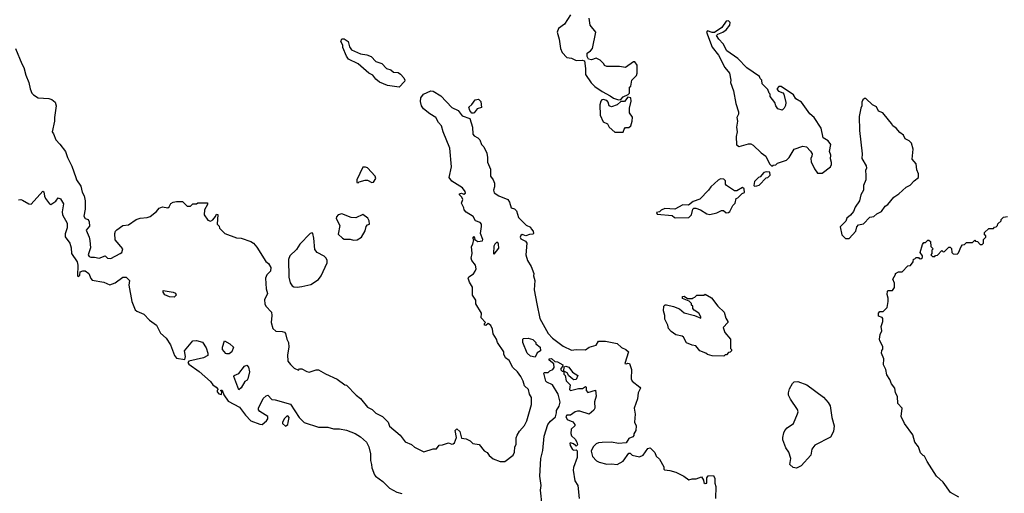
# Model space of a CAD drawing. Extents: x 1861455 to 2058065, y 200073 to 437907.
# Tile 530 of 574: x 1995226 to 2003628, y 387058 to 391101. Entities that reach past the tile are written whole.
import ezdxf

# ---------------------------------------------------------------- set-up
doc = ezdxf.new("R2010")
doc.units = 0

msp = doc.modelspace()

# ---------------------------------------------------------------- linework, layer by layer
at = {"layer": '0CON05XD'}
for points in [[(1999925, 391142.5), (1999876.1, 391063.9), (1999825, 391026.2), (1999812, 390995), (1999829.2, 390935), (1999840.8, 390855), (1999855, 390822), (1999895, 390778.8), (1999935, 390773.3), (1999975, 390753.3), (2000026.7, 390756.7), (2000045, 390750), (2000053.6, 390683.6), (2000055, 390632.5), (2000103.2, 390563.2), (2000135, 390530), (2000195, 390487.5), (2000265, 390452.5), (2000291.7, 390431.7), (2000335, 390418)], [(2000335, 390418), (2000355, 390420), (2000375, 390443.3), (2000418.3, 390461.7), (2000430, 390475), (2000430, 390525), (2000440, 390535), (2000450, 390585), (2000490, 390625), (2000496.4, 390643.6), (2000493.9, 390713.9), (2000475, 390742.5), (2000465, 390742.5), (2000396.4, 390693.6), (2000345, 390702.5), (2000235, 390702.5), (2000215, 390710), (2000210, 390725), (2000180, 390755), (2000145, 390772.5), (2000105, 390757.5), (2000080, 390765), (2000068.3, 390788.3), (2000067.5, 390815), (2000097.5, 390835), (2000112.5, 390855), (2000142.5, 390995), (2000093.3, 391055), (2000086, 391115)], [(2002075, 389790), (2002143.9, 389846.1), (2002153.8, 389865), (2002153.6, 389883.6), (2002143.9, 389913.9), (2002146.2, 389945), (2002137.5, 389975), (2002146.7, 390035), (2002126, 390066), (2002083, 390093), (2002066.2, 390175), (2002006.7, 390265), (2001967, 390297), (2001897.7, 390397.7), (2001850, 390425), (2001829.3, 390459.3), (2001725, 390530), (2001705, 390530), (2001690, 390515), (2001690, 390505), (2001701.7, 390491.7), (2001738.3, 390478.3), (2001747, 390467), (2001762.5, 390395), (2001761.7, 390368.3), (2001750, 390345), (2001731.7, 390328.3), (2001695, 390340), (2001677.5, 390365), (2001670, 390395), (2001630, 390445), (2001630, 390465), (2001620, 390475), (2001610, 390505), (2001563, 390553), (2001560, 390585), (2001545, 390600), (2001540, 390615), (2001429.5, 390689.5), (2001355, 390768.8), (2001260, 390835), (2001228, 390895), (2001191.2, 390935), (2001173.3, 390965), (2001182, 390978), (2001225, 390994.4), (2001255, 391016), (2001285.6, 391054.4), (2001288, 391078), (2001275, 391092.9), (2001255, 391088), (2001216.5, 391033.5), (2001155, 390992.5), (2001135, 390991.2), (2001095, 391007.5), (2001087.5, 390995), (2001135, 390866.7), (2001188.8, 390798.8), (2001243.9, 390693.9), (2001283.3, 390645), (2001293.3, 390585), (2001291.2, 390565), (2001315.8, 390495), (2001337.3, 390387.3), (2001360.8, 390315), (2001360.8, 390295), (2001346.2, 390265), (2001350, 390235), (2001341.4, 390185), (2001348, 390145), (2001340, 390105), (2001343, 390033), (2001365, 390017.5), (2001445, 390041.2), (2001465, 390041.2), (2001485, 390031.2), (2001552.5, 389965), (2001592.5, 389935), (2001625, 389870), (2001645, 389850), (2001655, 389860), (2001678.3, 389861.7), (2001693, 389877), (2001768.3, 389901.7), (2001792.5, 389925), (2001833.6, 389996.4), (2001908.3, 390021.7), (2001940, 390015), (2001975, 389980), (2001987.5, 389955), (2001986.7, 389935), (2001977.5, 389915), (2001978.3, 389888.3), (2002009.3, 389829.3), (2002035, 389790), (2002075, 389790)], [(1998465, 390526.7), (1998365, 390540), (1998297.6, 390567.6), (1998264, 390595), (1998238.9, 390628.9), (1998205, 390646), (1998113.3, 390725), (1998032.5, 390765), (1998015, 390790), (1997983.3, 390865), (1997982.5, 390885), (1997967.5, 390915), (1997975, 390937.5), (1997995, 390937.5), (1998030, 390915), (1998040.5, 390870.5), (1998057.5, 390845), (1998135, 390809.2), (1998189.2, 390800.8), (1998226.3, 390786.3), (1998264.5, 390744.5), (1998315, 390728), (1998355, 390684), (1998394.3, 390674.3), (1998415, 390654.3), (1998455, 390650), (1998475.6, 390635.6), (1998503.3, 390605), (1998512.5, 390585), (1998510, 390575), (1998465, 390526.7)], [(1995190, 390855), (1995243.6, 390723.6), (1995262.5, 390692.5), (1995278.1, 390628.1), (1995304.4, 390565), (1995315, 390512.5), (1995331.2, 390475), (1995345, 390458.8), (1995385, 390434), (1995475, 390430), (1995500.7, 390420.7), (1995528.3, 390398.3), (1995536.1, 390366.1), (1995522, 390265), (1995523.8, 390235), (1995502.5, 390145), (1995515.9, 390125.9), (1995534.3, 390075), (1995569.6, 390039.6), (1995616.9, 389975), (1995634.5, 389925), (1995671.5, 389851.5), (1995704.2, 389755), (1995711.2, 389735), (1995748.8, 389678.8), (1995758.8, 389628.8), (1995775, 389597.5), (1995785.7, 389555), (1995786, 389485), (1995772.9, 389422.9), (1995785, 389405.6), (1995810, 389395), (1995820, 389375), (1995820.5, 389339.5), (1995794.6, 389305), (1995819.6, 389245), (1995825.4, 389215), (1995830, 389155), (1995810.9, 389095), (1995819.4, 389079.4), (1995833.1, 389073.1), (1995865, 389073.6), (1995905, 389064.7), (1995955, 389085.8), (1995976.7, 389065), (1996005, 389061.8), (1996083.3, 389105), (1996096.7, 389115), (1996106.7, 389145), (1996041.2, 389221.2), (1996039.4, 389275), (1996044.2, 389295), (1996055, 389308.8), (1996107, 389343), (1996155, 389350), (1996220, 389395), (1996255, 389407.5), (1996315, 389413.3), (1996338.3, 389421.7), (1996392.5, 389465), (1996416.4, 389493.6), (1996445, 389503.3), (1996490, 389495), (1996502.5, 389505), (1996517, 389533), (1996537, 389543), (1996565, 389550), (1996615, 389550), (1996655, 389510), (1996685, 389510), (1996705, 389530), (1996735, 389530), (1996745, 389537.5), (1996828.3, 389538.3), (1996830, 389525), (1996803, 389477), (1996800, 389435), (1996830.7, 389390.7), (1996855, 389382.5), (1996875, 389392.5), (1996898.3, 389421.7), (1996905, 389440), (1996918.3, 389438.3), (1996910, 389355), (1996928.3, 389338.3), (1996931.7, 389321.7), (1996977, 389277), (1997075, 389240), (1997115, 389236.7), (1997197.3, 389207.3), (1997220, 389195), (1997250.5, 389160.5), (1997327, 389037), (1997350.5, 389020.5), (1997370, 388985), (1997366.2, 388955), (1997335, 388922.5), (1997324.2, 388895.8), (1997328.9, 388805), (1997340.8, 388765), (1997315, 388710), (1997316.7, 388675), (1997326.7, 388655), (1997373.9, 388603.9), (1997378.8, 388575), (1997371.2, 388515), (1997386.4, 388466.4), (1997412.3, 388442.3), (1997465, 388438.8), (1997485, 388433.8), (1997495, 388422.5), (1997504.6, 388374.6), (1997518.6, 388345), (1997522.5, 388305), (1997511.7, 388241.7), (1997513.3, 388185), (1997538, 388158), (1997567, 388127), (1997605, 388110), (1997615, 388120), (1997635, 388120), (1997675, 388097.5), (1997695, 388093.3), (1997755, 388112.5), (1997775, 388112.5), (1997835, 388077.5), (1997935, 388032.5), (1998000, 387985), (1998015, 387980), (1998097, 387897), (1998135, 387867.5), (1998195, 387792.5), (1998233.6, 387773.6), (1998265, 387742.5), (1998323, 387713), (1998370, 387665), (1998380.7, 387630.7), (1998472.5, 387555), (1998515, 387497.5), (1998570, 387475), (1998595, 387452.5), (1998673.6, 387413.6), (1998755, 387437.5), (1998781.7, 387438.3), (1998805, 387470), (1998835, 387472.5), (1998885, 387490), (1998915, 387477.5), (1998925, 387480), (1998935, 387490), (1998952.5, 387535), (1998943.3, 387595), (1998955, 387607.5), (1998982.5, 387585), (1998995, 387530), (1999035, 387522.5), (1999070, 387505), (1999093, 387483), (1999146.1, 387476.1), (1999190.7, 387420.7), (1999215, 387407.5), (1999232.3, 387382.3), (1999265, 387352.5), (1999325, 387330), (1999365, 387330), (1999437.5, 387385), (1999449.3, 387410.7), (1999452.5, 387455), (1999462.5, 387475), (1999463, 387533), (1999470, 387555), (1999490.7, 387589.3), (1999535, 387637.5), (1999553.6, 387676.4), (1999592.5, 387815), (1999592.5, 387875), (1999577.5, 387905), (1999567.5, 387945), (1999532.5, 387975), (1999522.5, 388015), (1999502.5, 388055), (1999473.3, 388095), (1999435, 388132.5), (1999401.7, 388191.7), (1999372.5, 388215), (1999357.5, 388245), (1999356.1, 388266.1), (1999303.3, 388345), (1999293.6, 388373.6), (1999265, 388420), (1999259.3, 388459.3), (1999245, 388490), (1999225, 388507.5), (1999205, 388490), (1999193, 388493), (1999193, 388507), (1999200, 388515), (1999162.5, 388555), (1999166.7, 388595), (1999117.5, 388675), (1999117, 388707), (1999090.7, 388750.7), (1999089.3, 388819.3), (1999065, 388860), (1999053.6, 388893.6), (1999057.5, 388905), (1999097.3, 388932.7), (1999114, 388955), (1999120, 388975), (1999114.4, 389005), (1999084.2, 389045), (1999080, 389065), (1999087.5, 389105), (1999082.5, 389165), (1999092.5, 389185), (1999100, 389225), (1999093.6, 389236.4), (1999105, 389250), (1999110, 389225), (1999135, 389206.7), (1999176, 389214), (1999178.8, 389225), (1999159.4, 389275), (1999166.9, 389336.9), (1999165.5, 389355), (1999155, 389371.4), (1999115, 389383.3), (1999095, 389422.5), (1999035, 389457.5), (1999018.3, 389478.3), (1999016.4, 389496.4), (1998997.5, 389535), (1999006.4, 389566.4), (1999000, 389585), (1998980, 389605), (1998980, 389615), (1998995, 389620), (1999017, 389613), (1999029.3, 389620.7), (1999026.2, 389635), (1999005, 389665.6), (1998913, 389723), (1998891.2, 389755), (1998910, 389845), (1998896.9, 390005), (1998839.2, 390145), (1998825.8, 390195.8), (1998800, 390225), (1998776.7, 390265), (1998725, 390296.7), (1998670.5, 390340.5), (1998654.3, 390365), (1998646.1, 390403.9), (1998650, 390435), (1998672.5, 390465), (1998735, 390492.9), (1998755, 390490), (1998820.2, 390450.2), (1998915, 390352.5), (1998966.4, 390326.4), (1999001.7, 390281.7), (1999067.7, 390257.7), (1999090.8, 390185), (1999093.7, 390123.7), (1999105, 390108.8), (1999135, 390093.3), (1999153.3, 390075), (1999166.7, 390035), (1999185.8, 390015.8), (1999212.3, 389962.3), (1999219.2, 389925), (1999218, 389885), (1999244.3, 389824.3), (1999242.9, 389765), (1999266, 389735), (1999277.5, 389705), (1999278.8, 389675), (1999268.8, 389645), (1999273.9, 389623.9), (1999315, 389596.7), (1999391.2, 389565), (1999406, 389545), (1999420, 389495), (1999447, 389487), (1999465, 389470), (1999483.6, 389413.6), (1999547.7, 389347.7), (1999585, 389330), (1999590, 389315), (1999607, 389297), (1999610, 389275), (1999605, 389270), (1999575, 389267.5), (1999545, 389256.7), (1999515, 389267.5), (1999501.7, 389258.3), (1999497.5, 389245), (1999502, 389232), (1999542, 389212), (1999553.3, 389195), (1999543.8, 389095), (1999558, 389045), (1999590, 388995), (1999612, 388935), (1999611.2, 388915), (1999622, 388875), (1999615.8, 388795), (1999637.5, 388675), (1999665, 388550), (1999735, 388423.8), (1999772.2, 388382.2), (1999865, 388314.2), (1999935, 388281.2), (1999975, 388286.2), (2000055, 388283.8), (2000085, 388306.2), (2000145, 388322.5), (2000164.1, 388355.9), (2000225, 388358), (2000325, 388336.2), (2000362.7, 388302.7), (2000397, 388287), (2000420, 388265), (2000390, 388165), (2000405, 388162.5), (2000415, 388170), (2000430, 388165), (2000447.5, 388115), (2000442.5, 388035), (2000452.5, 388015), (2000517.5, 387965), (2000522.5, 387955), (2000502.5, 387915), (2000497.5, 387865), (2000470, 387785), (2000477.5, 387735), (2000472.5, 387665), (2000487.5, 387635), (2000482.5, 387595), (2000467.5, 387565), (2000467.5, 387552.5), (2000458.3, 387541.7), (2000425, 387527.5), (2000401.7, 387488.3), (2000335, 387482.5), (2000276.2, 387496.2), (2000195, 387492)], [(1999095, 390302.5), (1999085, 390302.5), (1999066.7, 390325), (1999057.5, 390355), (1999083.9, 390376.1), (1999113.6, 390416.4), (1999141.7, 390421.7), (1999161.7, 390401.7), (1999167, 390353), (1999129.5, 390340.5), (1999105, 390307.5), (1999095, 390302.5)], [(2000375, 390140), (2000383, 390167), (2000395, 390180), (2000425, 390180), (2000440, 390195), (2000453.3, 390235), (2000455, 390270), (2000430, 390305), (2000430, 390345), (2000442.5, 390405), (2000440, 390435), (2000415, 390440), (2000388.3, 390401.7), (2000355, 390402.5), (2000325, 390374), (2000275, 390356.7), (2000256.4, 390366.4), (2000248, 390398), (2000235, 390412.5), (2000205, 390420), (2000193.9, 390416.1), (2000184.2, 390405.8), (2000177.5, 390375), (2000180, 390285), (2000205, 390230), (2000243, 390213), (2000257.5, 390185), (2000305, 390140), (2000375, 390140)], [(2002305, 389232.5), (2002360, 389295), (2002368.3, 389331.7), (2002385, 389350), (2002425, 389360), (2002480, 389415), (2002515, 389420), (2002540, 389445), (2002580, 389465), (2002610.7, 389509.3), (2002632.5, 389525), (2002685, 389587.5), (2002726.4, 389613.6), (2002789.3, 389670.7), (2002825, 389687.5), (2002857.5, 389725), (2002896.7, 389755), (2002896.7, 389785), (2002880.7, 389820.7), (2002875, 389870), (2002840.7, 389910.7), (2002850, 389995), (2002836.1, 390046.1), (2002816.2, 390066.2), (2002782.5, 390085), (2002766.4, 390116.4), (2002737, 390137), (2002706.4, 390176.4), (2002677.5, 390195), (2002666.4, 390216.4), (2002603, 390293), (2002590, 390305), (2002555, 390320), (2002536.4, 390356.4), (2002503.6, 390373.6), (2002445, 390430), (2002435, 390430), (2002421.7, 390418.3), (2002413, 390397), (2002412.5, 390365), (2002402.5, 390345), (2002390, 390275), (2002391.2, 390155), (2002416.2, 389955), (2002411.2, 389915), (2002450, 389855), (2002452.5, 389835), (2002443.3, 389815), (2002447, 389773), (2002446.4, 389733.6), (2002427.5, 389685), (2002427.5, 389645), (2002403, 389607), (2002392.5, 389555), (2002355, 389500), (2002340, 389465), (2002316.4, 389433.6), (2002283.6, 389406.4), (2002275, 389380), (2002228.3, 389331.7), (2002242.5, 389265), (2002273.9, 389233.9), (2002305, 389232.5)], [(1998115, 389710), (1998123, 389717), (1998175, 389730), (1998195, 389730), (1998231.7, 389711.7), (1998245, 389713.8), (1998264.2, 389745), (1998258.8, 389765), (1998195, 389836.2), (1998176.4, 389843.6), (1998155, 389842.5), (1998102.5, 389735), (1998101.7, 389711.7), (1998115, 389710)], [(2001495, 389680), (2001515, 389682.5), (2001535, 389690), (2001595, 389750), (2001610, 389755), (2001630, 389775), (2001628.3, 389798.3), (2001595, 389802.5), (2001575, 389797.5), (2001545, 389760), (2001530, 389755), (2001495, 389720), (2001490, 389685), (2001495, 389680)], [(2000825, 389410), (2000935, 389412.5), (2000960, 389435), (2000970, 389485), (2000978.3, 389491.7), (2000995, 389492.5), (2001035, 389477.5), (2001090, 389445), (2001115, 389437.5), (2001175, 389452.5), (2001215, 389472.5), (2001231.7, 389471.7), (2001253.6, 389453.6), (2001275, 389456.7), (2001286.2, 389465), (2001310, 389515), (2001330, 389535), (2001340, 389575), (2001355, 389580), (2001391.7, 389618.3), (2001410, 389625), (2001408.3, 389658.3), (2001395, 389670), (2001345, 389640), (2001325, 389640), (2001257, 389687), (2001248.3, 389698.3), (2001247.5, 389725), (2001235, 389740), (2001205, 389742.5), (2001185, 389732.5), (2001123.3, 389675), (2001102.5, 389645), (2001030.7, 389569.3), (2000971.7, 389548.3), (2000931.7, 389518.3), (2000885, 389520), (2000815, 389482.5), (2000731.7, 389488.3), (2000700, 389475), (2000685, 389460), (2000660, 389455), (2000665, 389440), (2000795, 389430), (2000813, 389413), (2000825, 389410)], [(1995215, 389564.3), (1995235, 389567.5), (1995251.4, 389561.4), (1995305, 389528.8), (1995325, 389526.2), (1995425, 389636.2), (1995431.7, 389631.7), (1995437.5, 389595), (1995447.5, 389575), (1995480.7, 389530.7), (1995493, 389523), (1995535, 389552.5), (1995555, 389580), (1995575, 389572.5), (1995598.8, 389528.8), (1995588.1, 389461.9), (1995590.4, 389435), (1995630, 389365), (1995630.8, 389325), (1995615.6, 389274.4), (1995615, 389247.5), (1995654.2, 389195), (1995665.7, 389155), (1995668, 389105), (1995716.2, 389035), (1995723.3, 389005), (1995720, 388915), (1995725, 388910), (1995738.3, 388921.7), (1995741.7, 388948.3), (1995765, 388957.5), (1995785, 388957.5), (1995817.5, 388935), (1995833, 388893), (1995845, 388877.5), (1995945, 388860), (1995995, 388836.7), (1996040, 388855), (1996105, 388903.3), (1996133.6, 388903.6), (1996162.5, 388875), (1996156.7, 388835), (1996183.8, 388695), (1996212.5, 388625), (1996225, 388613.3), (1996285, 388587.5), (1996335, 388537.5), (1996393, 388493), (1996427.5, 388425), (1996475, 388382.5), (1996513.8, 388325), (1996546.7, 388235), (1996565, 388212.5), (1996635, 388200), (1996640, 388225), (1996633.3, 388275), (1996705, 388360), (1996735, 388363.8), (1996787.3, 388347.3), (1996818.8, 388298.8), (1996832, 388255), (1996831.2, 388235), (1996795, 388214.2), (1996670, 388185), (1996660, 388175), (1996670.5, 388160.5), (1996757.3, 388097.3), (1996853.9, 388013.9), (1996872.9, 387982.9), (1996902.5, 387965), (1996920, 387945), (1996910, 387935), (1996910, 387925), (1996925, 387907.5), (1996948.3, 387901.7), (1996950, 387925), (1996940, 387935), (1996945, 387940), (1996955, 387937.5), (1996967.5, 387897.5), (1997004.1, 387844.1), (1997102.5, 387795), (1997153.3, 387725), (1997197.7, 387677.7), (1997275, 387647.5), (1997295, 387646.7), (1997333.6, 387676.4), (1997342.5, 387695), (1997343, 387713), (1997275, 387757.5), (1997265, 387770), (1997263.3, 387785), (1997305, 387867.5), (1997329.5, 387890.5), (1997345, 387896), (1997378.3, 387858.3), (1997406.1, 387856.1), (1997538.3, 387818.3), (1997611.2, 387705), (1997655, 387663.3), (1997775, 387624), (1997855, 387622.5), (1997905, 387610), (1997955, 387610), (1998015, 387596.9), (1998089.5, 387569.5), (1998135, 387540.8), (1998185.5, 387495.5), (1998206.2, 387455), (1998220, 387395), (1998218.3, 387338.3), (1998228.8, 387305), (1998230, 387275), (1998253.3, 387215), (1998262.5, 387205), (1998325, 387158.8), (1998382.7, 387102.7), (1998445, 387066.7), (1998486.4, 387056.4)], [(1998075, 389220), (1998105, 389223.3), (1998143.3, 389245), (1998175, 389300), (1998183, 389337), (1998195, 389350), (1998210, 389355), (1998207.5, 389385), (1998196.4, 389406.4), (1998155, 389437.5), (1998095, 389410), (1998055, 389413.8), (1997976.4, 389443.6), (1997944.4, 389435.6), (1997930.5, 389419.5), (1997927.8, 389405), (1997959.2, 389345), (1997945, 389270), (1997980, 389235), (1997995, 389227.5), (1998045, 389227.5), (1998075, 389220)], [(2003240, 387025), (2003168.8, 387065), (2003105, 387152.5), (2003050, 387205), (2002969.3, 387329.3), (2002947.5, 387375), (2002935, 387380), (2002912.5, 387405), (2002895.7, 387455.7), (2002864.1, 387494.1), (2002846.1, 387556.1), (2002776.7, 387655), (2002746.7, 387715), (2002756.7, 387785), (2002720, 387825), (2002717.5, 387885), (2002700, 387915), (2002693.3, 387955), (2002663.9, 387993.9), (2002650.7, 388030.7), (2002625, 388070), (2002616.7, 388115), (2002596.7, 388155), (2002600, 388205), (2002580, 388255), (2002583, 388277), (2002591.7, 388288.3), (2002591.7, 388311.7), (2002565, 388360), (2002562.5, 388375), (2002567.5, 388415), (2002582.5, 388445), (2002578.3, 388481.7), (2002592.5, 388525), (2002591.7, 388551.7), (2002585, 388560), (2002555, 388570), (2002553, 388597), (2002565, 388610), (2002595, 388610), (2002627, 388643), (2002637.5, 388695), (2002636.7, 388725), (2002627.5, 388755), (2002630, 388785), (2002635, 388790), (2002675, 388790), (2002690, 388815), (2002691.7, 388851.7), (2002677.5, 388885), (2002700, 388925), (2002700, 388935), (2002725, 388950), (2002755, 388950), (2002805, 389000), (2002828.3, 389001.7), (2002850, 389035), (2002851.7, 389058.3), (2002865, 389060), (2002875, 389070), (2002895, 389070), (2002901.7, 389061.7), (2002915, 389060), (2002928.3, 389071.7), (2002930, 389085), (2002910, 389115), (2002928.3, 389181.7), (2002941.7, 389198.3), (2002955, 389200), (2002975, 389220), (2002985, 389220), (2002998.3, 389208.3), (2003000, 389165), (2003020, 389145), (2003010, 389135), (2003010, 389105), (2003000, 389095), (2003015, 389080), (2003035, 389080), (2003041.7, 389088.3), (2003058.3, 389091.7), (2003095, 389130), (2003105, 389120), (2003118.3, 389121.7), (2003155, 389160), (2003165, 389160), (2003178.3, 389148.3), (2003180, 389115), (2003191.7, 389101.7), (2003225, 389100), (2003238.3, 389111.7), (2003260, 389165), (2003271.7, 389178.3), (2003288.3, 389181.7), (2003305, 389200), (2003355, 389200), (2003375, 389220), (2003381.7, 389211.7), (2003398.3, 389208.3), (2003421.7, 389181.7), (2003438.3, 389181.7), (2003450, 389195), (2003450, 389225), (2003470, 389245), (2003470, 389255), (2003460, 389265), (2003460, 389285), (2003495, 389320), (2003535, 389320), (2003545, 389330), (2003558.3, 389331.7), (2003570, 389345), (2003571.7, 389358.3), (2003600, 389385), (2003600, 389395), (2003620, 389415), (2003655, 389420)], [(1997595, 388818), (1997635, 388824.2), (1997709.1, 388840.9), (1997775, 388883.8), (1997800, 388915), (1997848.8, 389025), (1997849.3, 389049.3), (1997839.3, 389069.3), (1997823.6, 389083.6), (1997765, 389113.3), (1997745, 389140), (1997737.5, 389235), (1997728, 389275), (1997721.2, 389281.2), (1997705, 389275.6), (1997615.6, 389185), (1997589.4, 389140.6), (1997531.9, 389085), (1997520.8, 389055), (1997523.1, 388903.1), (1997534, 388855), (1997550.3, 388830.3), (1997565, 388821.2), (1997595, 388818)], [(1999275, 389100), (1999315, 389150), (1999312.5, 389185), (1999305, 389200), (1999295, 389200), (1999280, 389185), (1999273, 389167), (1999270, 389105), (1999275, 389100)], [(1996545, 388733.3), (1996505, 388736.7), (1996465, 388752.5), (1996450, 388775), (1996451.7, 388788.3), (1996536.4, 388776.4), (1996557, 388767), (1996561.7, 388748.3), (1996545, 388733.3)], [(2001235, 388230), (2001135, 388232.5), (2001095, 388242.5), (2001080, 388255), (2001030, 388275), (2000997, 388317), (2000965, 388322.5), (2000915, 388343.3), (2000890.7, 388390.7), (2000878.8, 388398.8), (2000825, 388410), (2000785, 388440), (2000763.3, 388465), (2000757.5, 388495), (2000732.5, 388545), (2000732.5, 388575), (2000720, 388615), (2000723.6, 388656.4), (2000734, 388666), (2000745, 388666.2), (2000805, 388652), (2000855, 388633.3), (2000895, 388598.8), (2000985, 388577.5), (2001037.5, 388552.5), (2001037.5, 388565), (2001020, 388595), (2000980.7, 388620.7), (2000970, 388635), (2000970, 388655), (2000960, 388665), (2000958.3, 388678.3), (2000938.3, 388698.3), (2000881.7, 388721.7), (2000881.7, 388738.3), (2000895, 388740), (2000925, 388720), (2000965, 388720), (2000971.7, 388728.3), (2000988.3, 388731.7), (2001005, 388750), (2001065, 388750), (2001075, 388757.5), (2001128.3, 388728.3), (2001183.3, 388655), (2001237.5, 388605), (2001253, 388553), (2001270, 388525), (2001270, 388515), (2001230, 388475), (2001241.7, 388431.7), (2001290, 388375), (2001290, 388295), (2001300, 388285), (2001300, 388275), (2001288.3, 388261.7), (2001275, 388260), (2001258.3, 388241.7), (2001245, 388240), (2001235, 388230)], [(1996995, 388247.5), (1996985, 388252.5), (1996956.7, 388285), (1996956.7, 388305), (1996975, 388360), (1997020, 388335), (1997050, 388305), (1997036.7, 388265), (1997015, 388250), (1996995, 388247.5)], [(1999625, 388220), (1999585, 388228), (1999556.7, 388255), (1999520, 388345), (1999520, 388375), (1999525, 388380), (1999565, 388382.5), (1999605, 388370), (1999630, 388345), (1999630, 388335), (1999667.5, 388305), (1999670, 388275), (1999642, 388258), (1999625, 388220)], [(1997095, 387942.5), (1997053.8, 388056.2), (1997056.7, 388063.3), (1997095, 388080), (1997145, 388143.8), (1997165, 388152.5), (1997178.8, 388135), (1997186, 388095), (1997172.5, 388035), (1997167.5, 388025), (1997147, 388013), (1997115, 387960), (1997095, 387942.5)], [(1999685.5, 386954.5), (1999670.6, 387085), (1999675.8, 387125), (1999665.6, 387205), (1999674.2, 387355.8), (1999690.8, 387425), (1999700.8, 387545), (1999733.8, 387645), (1999756.2, 387675), (1999798.9, 387711.1), (1999805.6, 387745), (1999805.8, 387765), (1999828.1, 387801.9), (1999839.2, 387835), (1999822, 387905), (1999773.9, 387983.9), (1999725, 388006.2), (1999715, 388016.7), (1999700, 388085), (1999705, 388090), (1999735, 388090), (1999750, 388105), (1999775.8, 388114.2), (1999787.9, 388132.1), (1999784.3, 388164.3), (1999743.3, 388195), (1999743.3, 388206.7), (1999765, 388208.8), (1999793, 388183), (1999815, 388180), (1999860, 388155), (1999858.3, 388141.7), (1999842.5, 388125), (1999843, 388113), (1999855, 388100), (1999870, 388100), (1999870, 388075), (1999880, 388065), (1999888.8, 388018.8), (1999922.5, 387985), (1999916.7, 387945), (1999925, 387936.7), (1999995, 387954), (2000027.5, 387952.5), (2000055, 387970), (2000060, 387965), (2000060, 387935), (2000075, 387920), (2000138.3, 387938.3), (2000146.1, 387886.1), (2000131.7, 387838.3), (2000133.3, 387785), (2000125, 387766.7), (2000085, 387733.3), (2000005, 387758.8), (1999985, 387758.8), (1999965, 387753.8), (1999925, 387726.7), (1999895, 387726.7), (1999886.7, 387715), (1999897, 387687), (1999945, 387667.5), (1999962.5, 387645), (1999962.5, 387635), (1999932, 387605), (1999927.7, 387567.7), (1999935, 387547.5), (1999965, 387520), (1999980, 387495), (1999987, 387473), (1999975, 387460), (1999970, 387465), (1999951.7, 387481.7), (1999925, 387490), (1999920, 387485), (1999922.5, 387465), (1999943.6, 387433.6), (1999955, 387427.5), (1999975, 387430), (1999981.7, 387421.7), (1999983.8, 387365), (1999951.7, 387278.3), (1999949.2, 387255), (1999964, 387165), (1999987.5, 387125), (2000000.6, 387015)], [(1999955, 388027.5), (1999945, 388033.3), (1999910.7, 388060.7), (1999896.4, 388086.4), (1999870, 388100), (1999871.7, 388138.3), (1999887.5, 388142.5), (1999912.5, 388135), (1999943.6, 388093.6), (1999990, 388065), (1999975, 388030), (1999955, 388027.5)], [(2001855, 387273.8), (2001825, 387277.5), (2001797.5, 387305), (2001806.7, 387355), (2001788.8, 387408.8), (2001762.5, 387445), (2001738.8, 387515), (2001738.8, 387535), (2001746.2, 387575), (2001756.2, 387595), (2001775, 387616), (2001828.8, 387655), (2001864.1, 387735.9), (2001868, 387755), (2001863.8, 387775), (2001802.3, 387862.3), (2001786.7, 387895), (2001786.7, 387915), (2001795, 387950), (2001820, 387995), (2001835, 388010), (2001865, 388012.5), (2001943.2, 387983.2), (2002085, 387878), (2002125, 387833.3), (2002141.2, 387805), (2002156.2, 387705), (2002176.2, 387635), (2002170, 387585), (2002145, 387537.5), (2002010.5, 387469.5), (2001986.7, 387435), (2001976.1, 387383.9), (2001895, 387293.3), (2001855, 387273.8)], [(1997495, 387632.5), (1997513, 387647), (1997518.3, 387661.7), (1997526.7, 387706.7), (1997515, 387720), (1997505, 387717.5), (1997485, 387697.5), (1997467.5, 387665), (1997470, 387655), (1997495, 387632.5)], [(2000195, 387492), (2000165, 387490), (2000145, 387480), (2000120, 387455), (2000102.3, 387417.7), (2000112.7, 387372.7), (2000147.5, 387335), (2000170, 387325), (2000235, 387307.5), (2000275, 387310), (2000325, 387303.3), (2000375, 387332.5), (2000425, 387400), (2000435, 387400), (2000452.5, 387382.5), (2000515, 387370), (2000545, 387383.8), (2000585, 387440), (2000605, 387447.5), (2000645, 387407.5), (2000656.4, 387376.4), (2000685, 387350), (2000722.5, 387285), (2000722.5, 387265), (2000728.3, 387258.3), (2000775, 387252.5), (2000825, 387237.5), (2000892.5, 387205), (2000935, 387173.8), (2000965, 387182), (2000997.5, 387182.5), (2001045, 387200), (2001061.7, 387171.7), (2001065, 387150), (2001075, 387142.5), (2001090, 387145), (2001088.3, 387191.7), (2001101.7, 387208.3), (2001145, 387210), (2001157.5, 387185), (2001157.5, 387145), (2001167.5, 387115), (2001163, 387013)]]:
    msp.add_lwpolyline(points, dxfattribs=at)

doc.saveas('drawing.dxf')
